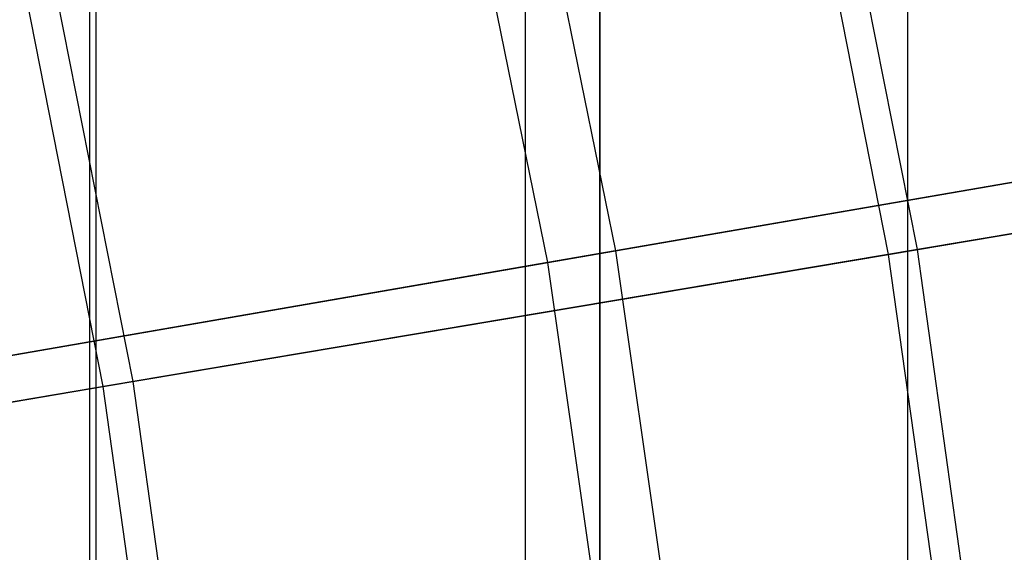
# Model space of a CAD drawing. Extents: x 0.1 to 12.1, y -6 to 6.
# Tile 292 of 334: x 9.402 to 9.731, y 0.512 to 0.69. Entities that reach past the tile are written whole.
import ezdxf

# ---------------------------------------------------------------- set-up
doc = ezdxf.new("R2010")
doc.units = 0
doc.header["$LTSCALE"] = 2.54
doc.layers.get('0').update_dxf_attribs({"linetype": 'CONTINUOUS'})

# ---------------------------------------------------------------- blocks, each defined once
blk = doc.blocks.new('DROPS_COLOR_B-11195_STL')
at = {"color": 0}
for p, q in [((9.42501, -0.9, 46.09711), (9.42501, 0.9, 46.09711)), ((9.42501, -0.9, 46.09711), (9.42501, 0.9, 46.09711)), ((9.42501, -0.9, 41.77199), (9.42501, 0.9, 41.77199)), ((9.42501, -0.9, 41.77199), (9.42501, 0.9, 41.77199)), ((9.42712, -0.90001, 51.97727), (9.42712, 0.89999, 51.97727)), ((9.42712, -0.90001, 51.97727), (9.42712, 0.89999, 51.97727)), ((9.42712, -0.90001, 61.90954), (9.42712, 0.89999, 61.90954)), ((9.42712, -0.90001, 61.90954), (9.42712, 0.89999, 61.90954)), ((9.57072, -0.9, 45.85155), (9.57072, 0.9, 45.85155)), ((9.57072, -0.9, 45.85155), (9.57072, 0.9, 45.85155)), ((9.57072, -0.9, 42.01755), (9.57072, 0.9, 42.01755)), ((9.57072, -0.9, 42.01755), (9.57072, 0.9, 42.01755)), ((9.69853, -0.9, 45.59621), (9.69853, 0.9, 45.59621)), ((9.69853, -0.9, 45.59621), (9.69853, 0.9, 45.59621)), ((9.69853, -0.9, 42.27289), (9.69853, 0.9, 42.27289)), ((9.69853, -0.9, 42.27289), (9.69853, 0.9, 42.27289)), ((9.55998, 0.81388, 12.14337), (9.60073, 0.61275, 12.14337)), ((9.55998, 0.81388, 12.14337), (9.60073, 0.61275, 12.14337)), ((9.5375, 0.80866, 3.2233), (9.578, 0.60881, 3.2233)), ((9.5375, 0.80866, 3.2233), (9.578, 0.60881, 3.2233)), ((9.59553, 0, 35.47242), (9.59553, 0.8, 35.47242)), ((9.59553, 0, 35.47242), (9.59553, 0.8, 35.47242)), ((9.59553, 0.8, 18.40135), (9.59553, 0, 18.40135)), ((9.59553, 0.8, 18.40135), (9.59553, 0, 18.40135)), ((9.60073, 0.61275, 12.14337), (9.83724, 0.65368, 11.92247)), ((9.60073, 0.61275, 12.14337), (9.83724, 0.65368, 11.92247)), ((9.81563, 0.64994, 3.44296), (9.578, 0.60881, 3.2233)), ((9.81563, 0.64994, 3.44296), (9.578, 0.60881, 3.2233)), ((9.35256, 0.5698, 12.35067), (9.60073, 0.61275, 12.14337)), ((9.35256, 0.5698, 12.35067), (9.60073, 0.61275, 12.14337)), ((9.60073, 0.61275, 12.14337), (9.62994, 0.40961, 12.14337)), ((9.60073, 0.61275, 12.14337), (9.62994, 0.40961, 12.14337)), ((9.578, 0.60881, 3.2233), (9.32877, 0.56568, 3.01731)), ((9.578, 0.60881, 3.2233), (9.32877, 0.56568, 3.01731)), ((9.578, 0.60881, 3.2233), (9.60702, 0.40698, 3.2233)), ((9.578, 0.60881, 3.2233), (9.60702, 0.40698, 3.2233))]:
    blk.add_line(p, q, dxfattribs=at)
blk = doc.blocks.new('GROUP_1')
at = {"color": 0}
for p, q in [((9.64171, 6.61049, 10.72884), (9.60201, 6.81193, 10.72884)), ((9.64171, 6.61049, 10.72884), (9.60201, 6.81193, 10.72884)), ((9.6321, 6.60887, 1.26356), (9.5925, 6.80977, 1.26356)), ((9.6321, 6.60887, 1.26356), (9.5925, 6.80977, 1.26356)), ((9.37947, 6.56633, 10.92497), (9.34263, 6.75326, 10.92497)), ((9.37947, 6.56633, 10.92497), (9.34263, 6.75326, 10.92497)), ((9.36946, 6.56464, 1.06797), (9.33272, 6.75102, 1.06797)), ((9.36946, 6.56464, 1.06797), (9.33272, 6.75102, 1.06797)), ((9.6321, 6.60887, 1.26356), (9.88372, 6.65123, 1.47351)), ((9.6321, 6.60887, 1.26356), (9.88372, 6.65123, 1.47351)), ((9.89291, 6.65278, 10.51837), (9.64171, 6.61049, 10.72884)), ((9.89291, 6.65278, 10.51837), (9.64171, 6.61049, 10.72884)), ((9.36946, 6.56464, 1.06797), (9.6321, 6.60887, 1.26356)), ((9.36946, 6.56464, 1.06797), (9.6321, 6.60887, 1.26356)), ((9.64171, 6.61049, 10.72884), (9.37947, 6.56633, 10.92497)), ((9.64171, 6.61049, 10.72884), (9.37947, 6.56633, 10.92497)), ((9.66047, 6.40607, 1.26356), (9.6321, 6.60887, 1.26356)), ((9.66047, 6.40607, 1.26356), (9.6321, 6.60887, 1.26356)), ((9.67016, 6.40715, 10.72884), (9.64171, 6.61049, 10.72884)), ((9.67016, 6.40715, 10.72884), (9.64171, 6.61049, 10.72884)), ((9.37947, 6.56633, 10.92497), (9.10698, 6.52045, 11.10617)), ((9.37947, 6.56633, 10.92497), (9.10698, 6.52045, 11.10617)), ((9.40587, 6.37764, 10.92497), (9.37947, 6.56633, 10.92497)), ((9.40587, 6.37764, 10.92497), (9.37947, 6.56633, 10.92497)), ((9.0966, 6.5187, 0.88735), (9.36946, 6.56464, 1.06797)), ((9.0966, 6.5187, 0.88735), (9.36946, 6.56464, 1.06797)), ((9.39578, 6.37651, 1.06797), (9.36946, 6.56464, 1.06797)), ((9.39578, 6.37651, 1.06797), (9.36946, 6.56464, 1.06797))]:
    blk.add_line(p, q, dxfattribs=at)
blk.add_blockref('DROPS_COLOR_B-11195_STL', (-0.06, 5.99731, -1.7), dxfattribs=at)

msp = doc.modelspace()

# ---------------------------------------------------------------- block references
at = {"color": 0}
msp.add_blockref('GROUP_1', (0.06, -5.99731, 1.7), dxfattribs=at)

doc.saveas('drawing.dxf')
